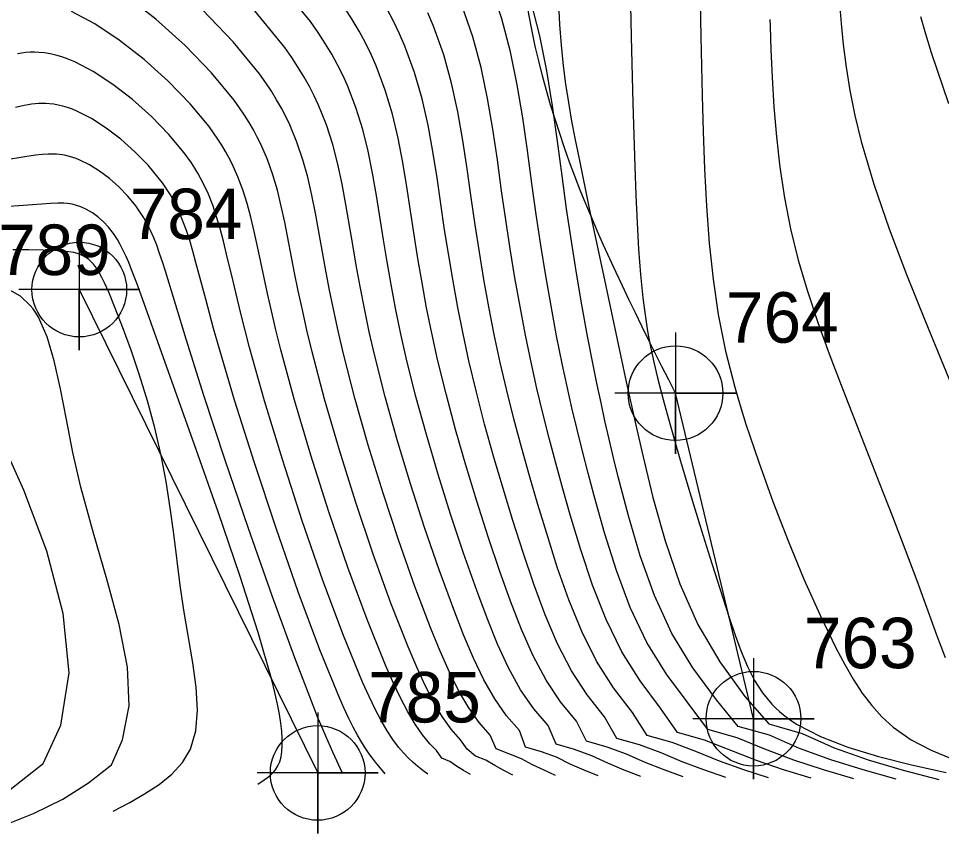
# Model space of a CAD drawing. Extents: x 2602990 to 2605851, y 618069 to 619180.
# Drawn here: x 2603950.23 to 2603995.95, y 618262.29 to 618302.66 of the extents above; entities that cross this region are included whole.
import ezdxf

# ---------------------------------------------------------------- set-up
doc = ezdxf.new("R2010")
doc.units = 0
for name, color, linetype in [('DTM Contours Major', 7, 'Continuous'), ('DTM Contours Minor', 7, 'Continuous'), ('Exist DTM Breakline', 7, 'Continuous'), ('Exist DTM Breakline Cogo Number', 7, 'Continuous'), ('Exist DTM Breakline Cogo Point CELL', 7, 'Continuous')]:
    doc.layers.add(name, color=color, linetype=linetype)

# ---------------------------------------------------------------- blocks, each defined once
blk = doc.blocks.new('EXIST DTM BREAKLINE COGO POINT')
at = {"layer": 'Exist DTM Breakline Cogo Point CELL'}
blk.add_lwpolyline([(0, 0.06), (0, -0.06), (0, 0), (0.06, 0), (-0.06, 0)], dxfattribs=at)
blk.add_circle((0, 0), 0.04688, dxfattribs=at)

msp = doc.modelspace()

# ---------------------------------------------------------------- linework, layer by layer
at = {"layer": 'DTM Contours Major'}
for points in [[(2603985.27, 618265.076), (2603984.181, 618265.451), (2603983.109, 618265.849), (2603982.068, 618266.294), (2603980.992, 618266.689), (2603979.864, 618267.007), (2603979.256, 618268.077), (2603978.398, 618269.16), (2603977.617, 618270.355), (2603976.93, 618271.687), (2603976.317, 618273.126), (2603975.757, 618274.644), (2603975.23, 618276.21), (2603974.722, 618277.793), (2603974.23, 618279.386), (2603973.761, 618280.982), (2603973.32, 618282.571), (2603972.912, 618284.145), (2603972.542, 618285.695), (2603972.252, 618287.033), (2603971.99, 618288.349), (2603971.754, 618289.646), (2603971.539, 618290.925), (2603971.34, 618292.19), (2603970.962, 618294.761), (2603970.758, 618296.071), (2603970.519, 618297.376), (2603970.223, 618298.678), (2603969.848, 618299.98), (2603969.373, 618301.284), (2603969.107, 618301.902), (2603968.81, 618302.524), (2603968.477, 618303.153)], [(2603994.914, 618302.749), (2603995.146, 618301.895), (2603995.426, 618300.968), (2603996.299, 618298.44)], [(2603962.08, 618264.738), (2603962.407, 618264.95), (2603962.562, 618265.062), (2603962.708, 618265.182), (2603962.841, 618265.311), (2603962.96, 618265.452), (2603963.078, 618265.64), (2603963.17, 618265.852), (2603963.237, 618266.093), (2603963.279, 618266.364), (2603963.298, 618266.67), (2603963.295, 618267.014), (2603963.271, 618267.367), (2603963.227, 618267.763), (2603963.158, 618268.207), (2603963.062, 618268.707), (2603962.937, 618269.27), (2603962.778, 618269.903), (2603962.1, 618272.249), (2603961.19, 618275.079), (2603960.139, 618278.174), (2603959.04, 618281.313), (2603956.38, 618288.776), (2603956.094, 618289.556), (2603955.822, 618290.263), (2603955.693, 618290.576), (2603955.567, 618290.866), (2603955.442, 618291.134), (2603955.255, 618291.494), (2603955.131, 618291.706), (2603955.004, 618291.905), (2603954.938, 618292), (2603954.695, 618292.313), (2603954.438, 618292.591), (2603954.169, 618292.833), (2603953.892, 618293.037), (2603953.608, 618293.203), (2603953.32, 618293.332), (2603953.106, 618293.402), (2603952.889, 618293.454), (2603952.669, 618293.488), (2603952.476, 618293.504), (2603952.176, 618293.511), (2603951.814, 618293.499), (2603950.933, 618293.433), (2603950.242, 618293.38), (2603948.776, 618293.28)]]:
    msp.add_lwpolyline(points, dxfattribs=at)
at = {"layer": 'DTM Contours Minor'}
for points in [[(2603983.906, 618307.947), (2603984.03, 618301.75), (2603984.096, 618298.842), (2603984.144, 618297.042), (2603984.209, 618295.209), (2603984.304, 618293.365), (2603984.441, 618291.534), (2603984.631, 618289.738), (2603984.888, 618288.001), (2603985.059, 618287.083), (2603985.254, 618286.182), (2603985.472, 618285.288), (2603985.712, 618284.394), (2603985.976, 618283.491), (2603986.261, 618282.571), (2603986.892, 618280.677), (2603987.594, 618278.733), (2603988.347, 618276.789), (2603989.134, 618274.895), (2603989.936, 618273.103), (2603990.736, 618271.462), (2603991.155, 618270.669), (2603991.579, 618269.932), (2603992.02, 618269.253), (2603992.488, 618268.632), (2603992.994, 618268.069), (2603993.549, 618267.564), (2603994.442, 618266.94), (2603995.437, 618266.416), (2603996.515, 618265.972)], [(2603980.509, 618304.845), (2603980.578, 618301.766), (2603980.667, 618298.446), (2603980.761, 618295.323), (2603980.811, 618293.911), (2603980.871, 618292.541), (2603980.945, 618291.227), (2603981.038, 618289.98), (2603981.155, 618288.815), (2603981.263, 618287.974), (2603981.39, 618287.173), (2603981.534, 618286.398), (2603981.696, 618285.635), (2603981.878, 618284.866), (2603982.16, 618283.781), (2603982.506, 618282.531), (2603983.025, 618280.738), (2603983.489, 618279.178), (2603983.977, 618277.572), (2603984.474, 618275.972), (2603984.965, 618274.428), (2603985.434, 618272.992), (2603985.732, 618272.113), (2603986.03, 618271.303), (2603986.344, 618270.558), (2603986.691, 618269.878), (2603987.087, 618269.258), (2603987.548, 618268.698), (2603987.729, 618268.514), (2603987.921, 618268.337), (2603988.123, 618268.167), (2603988.338, 618268.002), (2603988.566, 618267.843), (2603988.806, 618267.689), (2603989.957, 618267.097), (2603991.309, 618266.577), (2603992.823, 618266.117), (2603994.457, 618265.7), (2603996.171, 618265.313)], [(2603981.051, 618265.122), (2603980.228, 618265.44), (2603979.414, 618265.777), (2603978.622, 618266.148), (2603977.766, 618266.461), (2603976.858, 618266.715), (2603976.47, 618267.641), (2603975.749, 618268.462), (2603975.1, 618269.416), (2603974.509, 618270.493), (2603973.96, 618271.679), (2603973.438, 618272.961), (2603972.929, 618274.326), (2603972.277, 618276.175), (2603971.635, 618278.104), (2603971.015, 618280.073), (2603970.433, 618282.047), (2603969.902, 618283.988), (2603969.436, 618285.858), (2603969.155, 618287.108), (2603968.907, 618288.311), (2603968.686, 618289.474), (2603968.487, 618290.6), (2603968.305, 618291.698), (2603967.957, 618293.887), (2603967.768, 618294.988), (2603967.548, 618296.078), (2603967.28, 618297.161), (2603966.946, 618298.243), (2603966.526, 618299.328), (2603966.292, 618299.843), (2603966.033, 618300.362), (2603965.746, 618300.886), (2603965.428, 618301.418), (2603965.077, 618301.96), (2603964.69, 618302.512), (2603963.03, 618304.559)], [(2603991.598, 618265.008), (2603990.1, 618265.452), (2603988.627, 618265.929), (2603987.204, 618266.472), (2603985.823, 618267.039), (2603984.369, 618267.443), (2603982.323, 618270.183), (2603981.35, 618271.761), (2603980.533, 618273.495), (2603979.845, 618275.323), (2603979.258, 618277.185), (2603978.745, 618279.017), (2603978.446, 618280.139), (2603978.164, 618281.232), (2603977.898, 618282.306), (2603977.645, 618283.368), (2603977.406, 618284.427), (2603977.178, 618285.491), (2603976.885, 618286.947), (2603976.61, 618288.424), (2603976.351, 618289.919), (2603976.107, 618291.429), (2603975.877, 618292.952), (2603975.66, 618294.483), (2603975.441, 618296.11), (2603975.208, 618297.741), (2603974.937, 618299.374), (2603974.6, 618301.005), (2603974.171, 618302.634), (2603973.623, 618304.256)], [(2603974.723, 618265.19), (2603974.27, 618265.42), (2603973.82, 618265.66), (2603973.377, 618265.92), (2603972.868, 618266.13), (2603972.459, 618266.47), (2603972.118, 618266.931), (2603971.658, 618267.469), (2603971.22, 618268.097), (2603970.794, 618268.816), (2603970.375, 618269.628), (2603969.956, 618270.532), (2603969.529, 618271.532), (2603968.676, 618273.704), (2603967.802, 618276.125), (2603966.942, 618278.686), (2603966.129, 618281.28), (2603965.396, 618283.801), (2603964.777, 618286.142), (2603964.519, 618287.213), (2603964.292, 618288.22), (2603964.091, 618289.168), (2603963.91, 618290.065), (2603963.421, 618292.565), (2603963.249, 618293.367), (2603963.056, 618294.149), (2603962.832, 618294.914), (2603962.563, 618295.671), (2603962.239, 618296.425), (2603962.062, 618296.783), (2603961.87, 618297.141), (2603961.66, 618297.502), (2603961.432, 618297.866), (2603961.184, 618298.234), (2603960.915, 618298.607), (2603959.799, 618299.963), (2603958.482, 618301.322), (2603957.04, 618302.621), (2603955.545, 618303.795)], [(2603989.488, 618265.031), (2603988.128, 618265.454), (2603986.789, 618265.908), (2603984.215, 618266.925), (2603982.866, 618267.298), (2603982.025, 618268.503), (2603981.018, 618269.851), (2603980.108, 618271.299), (2603979.333, 618272.897), (2603978.668, 618274.594), (2603978.086, 618276.34), (2603977.564, 618278.084), (2603977.196, 618279.368), (2603976.848, 618280.628), (2603976.517, 618281.871), (2603976.206, 618283.103), (2603975.913, 618284.329), (2603975.638, 618285.556), (2603975.344, 618286.97), (2603975.073, 618288.392), (2603974.821, 618289.82), (2603974.587, 618291.253), (2603974.367, 618292.689), (2603974.162, 618294.127), (2603973.952, 618295.651), (2603973.73, 618297.175), (2603973.469, 618298.699), (2603973.146, 618300.221), (2603972.734, 618301.742), (2603972.209, 618303.26)], [(2603993.707, 618264.985), (2603992.072, 618265.446), (2603990.464, 618265.943), (2603988.912, 618266.513), (2603987.431, 618267.157), (2603985.877, 618267.59), (2603984.81, 618268.922), (2603983.628, 618270.497), (2603982.593, 618272.205), (2603981.737, 618274.078), (2603981.028, 618276.043), (2603980.438, 618278.027), (2603979.937, 618279.958), (2603979.705, 618280.906), (2603979.486, 618281.829), (2603979.279, 618282.733), (2603979.083, 618283.627), (2603978.894, 618284.518), (2603978.712, 618285.414), (2603978.42, 618286.926), (2603978.14, 618288.468), (2603977.874, 618290.035), (2603977.62, 618291.625), (2603977.38, 618293.233), (2603977.153, 618294.856), (2603976.923, 618296.586), (2603976.681, 618298.323), (2603976.399, 618300.063), (2603976.048, 618301.802), (2603975.603, 618303.535)], [(2603976.971, 618303.367), (2603977.026, 618302.356), (2603977.104, 618301.336), (2603977.21, 618300.316), (2603977.329, 618299.406), (2603977.469, 618298.495), (2603977.629, 618297.578), (2603977.804, 618296.647), (2603977.994, 618295.697), (2603978.5, 618293.253), (2603979.151, 618290.168), (2603980.333, 618284.669), (2603980.807, 618282.515), (2603981.148, 618281.021), (2603981.655, 618278.941), (2603982.255, 618276.795), (2603982.984, 618274.667), (2603983.876, 618272.639), (2603984.965, 618270.792), (2603986.211, 618269.081), (2603987.395, 618267.732), (2603989.046, 618267.252), (2603990.63, 618266.538), (2603992.307, 618265.945), (2603994.046, 618265.433), (2603995.816, 618264.962)], [(2603990.9, 618303.397), (2603990.973, 618302.41), (2603991.076, 618301.361), (2603991.218, 618300.252), (2603991.408, 618299.083), (2603991.655, 618297.854), (2603991.968, 618296.565), (2603992.593, 618294.452), (2603993.356, 618292.238), (2603994.215, 618289.969), (2603995.129, 618287.688), (2603996.951, 618283.262)], [(2603972.614, 618265.212), (2603972.271, 618265.417), (2603971.93, 618265.629), (2603971.592, 618265.858), (2603971.196, 618266.032), (2603970.931, 618266.399), (2603970.61, 618266.728), (2603970.239, 618267.184), (2603969.875, 618267.713), (2603969.515, 618268.32), (2603969.152, 618269.007), (2603968.784, 618269.778), (2603968.405, 618270.635), (2603967.497, 618272.887), (2603966.55, 618275.464), (2603965.608, 618278.226), (2603964.712, 618281.036), (2603963.904, 618283.756), (2603963.227, 618286.247), (2603962.978, 618287.242), (2603962.758, 618288.172), (2603962.562, 618289.044), (2603962.064, 618291.368), (2603961.903, 618292.108), (2603961.735, 618292.816), (2603961.552, 618293.499), (2603961.343, 618294.164), (2603961.099, 618294.816), (2603960.81, 618295.462), (2603960.655, 618295.766), (2603960.487, 618296.071), (2603960.306, 618296.377), (2603960.109, 618296.685), (2603959.898, 618296.995), (2603959.67, 618297.308), (2603958.736, 618298.436), (2603957.647, 618299.557), (2603956.459, 618300.622), (2603955.228, 618301.583), (2603954.01, 618302.391), (2603952.863, 618302.998)], [(2603976.833, 618265.167), (2603976.261, 618265.426), (2603975.695, 618265.697), (2603975.14, 618265.993), (2603974.516, 618266.237), (2603973.895, 618266.496), (2603973.591, 618267.158), (2603973.044, 618267.785), (2603972.533, 618268.517), (2603972.049, 618269.352), (2603971.58, 618270.287), (2603971.119, 618271.321), (2603970.656, 618272.452), (2603969.866, 618274.53), (2603969.069, 618276.789), (2603968.291, 618279.15), (2603967.557, 618281.532), (2603966.895, 618283.857), (2603966.329, 618286.043), (2603966.062, 618287.181), (2603965.828, 618288.258), (2603965.621, 618289.28), (2603965.435, 618290.254), (2603964.937, 618293.011), (2603964.759, 618293.91), (2603964.558, 618294.792), (2603964.319, 618295.662), (2603964.027, 618296.526), (2603963.669, 618297.39), (2603963.472, 618297.8), (2603963.256, 618298.212), (2603963.019, 618298.628), (2603962.76, 618299.049), (2603962.477, 618299.475), (2603962.168, 618299.908), (2603960.869, 618301.494), (2603959.323, 618303.096)], [(2603978.942, 618265.144), (2603978.247, 618265.433), (2603977.559, 618265.737), (2603976.887, 618266.07), (2603976.143, 618266.345), (2603975.35, 618266.569), (2603975.04, 618267.397), (2603974.406, 618268.118), (2603973.825, 618268.959), (2603973.285, 618269.913), (2603972.774, 618270.974), (2603972.28, 618272.133), (2603971.789, 618273.386), (2603971.067, 618275.355), (2603970.347, 618277.449), (2603969.649, 618279.613), (2603968.993, 618281.788), (2603968.397, 618283.919), (2603967.882, 618285.948), (2603967.608, 618287.146), (2603967.366, 618288.288), (2603967.153, 618289.381), (2603966.961, 618290.431), (2603966.786, 618291.446), (2603966.449, 618293.451), (2603966.266, 618294.45), (2603966.056, 618295.434), (2603965.802, 618296.41), (2603965.488, 618297.382), (2603965.098, 618298.357), (2603964.883, 618298.82), (2603964.645, 618299.286), (2603964.382, 618299.756), (2603964.093, 618300.233), (2603963.775, 618300.717), (2603963.426, 618301.21), (2603961.946, 618303.026)], [(2603983.16, 618265.099), (2603982.206, 618265.447), (2603981.264, 618265.815), (2603980.348, 618266.222), (2603979.381, 618266.575), (2603978.361, 618266.86), (2603977.862, 618267.853), (2603977.079, 618268.81), (2603976.363, 618269.883), (2603975.723, 618271.086), (2603975.14, 618272.398), (2603974.597, 618273.799), (2603974.076, 618275.268), (2603973.496, 618276.989), (2603972.929, 618278.75), (2603972.387, 618280.53), (2603971.876, 618282.308), (2603971.408, 618284.063), (2603970.99, 618285.774), (2603970.703, 618287.07), (2603970.448, 618288.331), (2603970.22, 618289.561), (2603970.013, 618290.764), (2603969.823, 618291.945), (2603969.461, 618294.323), (2603969.265, 618295.528), (2603969.036, 618296.724), (2603968.754, 618297.917), (2603968.399, 618299.108), (2603967.951, 618300.303), (2603967.7, 618300.87), (2603967.422, 618301.441), (2603967.111, 618302.019), (2603966.766, 618302.605), (2603966.382, 618303.203)], [(2603987.379, 618265.053), (2603986.155, 618265.454), (2603984.95, 618265.881), (2603983.782, 618266.36), (2603982.604, 618266.806), (2603981.364, 618267.152), (2603980.643, 618268.294), (2603979.71, 618269.508), (2603978.865, 618270.828), (2603978.133, 618272.292), (2603977.493, 618273.859), (2603976.92, 618275.492), (2603976.393, 618277.149), (2603975.955, 618278.586), (2603975.536, 618280.013), (2603975.139, 618281.429), (2603974.764, 618282.836), (2603974.414, 618284.234), (2603974.092, 618285.623), (2603973.799, 618286.999), (2603973.532, 618288.369), (2603973.288, 618289.731), (2603973.063, 618291.087), (2603972.855, 618292.437), (2603972.659, 618293.783), (2603972.459, 618295.203), (2603972.246, 618296.619), (2603971.996, 618298.033), (2603971.687, 618299.446), (2603971.294, 618300.857), (2603970.793, 618302.269), (2603970.512, 618302.937)], [(2603987.448, 618302.606), (2603987.458, 618302.253), (2603987.497, 618301.119), (2603987.559, 618299.724), (2603987.645, 618298.281), (2603987.769, 618296.801), (2603987.94, 618295.294), (2603988.17, 618293.773), (2603988.469, 618292.246), (2603988.855, 618290.693), (2603989.311, 618289.144), (2603989.825, 618287.596), (2603990.384, 618286.047), (2603990.974, 618284.494), (2603992.876, 618279.63), (2603993.511, 618277.996), (2603994.127, 618276.392), (2603994.717, 618274.83), (2603995.272, 618273.325), (2603995.703, 618272.133), (2603996.125, 618271.003)], [(2603970.505, 618265.235), (2603970.262, 618265.421), (2603970.02, 618265.613), (2603969.778, 618265.818), (2603969.536, 618266.041), (2603969.296, 618266.289), (2603969.056, 618266.568), (2603968.772, 618266.949), (2603968.486, 618267.387), (2603968.197, 618267.885), (2603967.901, 618268.448), (2603967.595, 618269.079), (2603967.278, 618269.782), (2603966.328, 618272.097), (2603965.315, 618274.823), (2603964.291, 618277.785), (2603963.309, 618280.81), (2603962.42, 618283.727), (2603961.677, 618286.362), (2603961.439, 618287.27), (2603961.226, 618288.115), (2603960.86, 618289.641), (2603960.543, 618290.982), (2603960.384, 618291.632), (2603960.221, 618292.249), (2603960.048, 618292.837), (2603959.856, 618293.404), (2603959.639, 618293.954), (2603959.388, 618294.493), (2603959.255, 618294.746), (2603959.113, 618294.999), (2603958.96, 618295.25), (2603958.797, 618295.502), (2603958.623, 618295.755), (2603958.437, 618296.009), (2603957.685, 618296.914), (2603956.82, 618297.802), (2603955.88, 618298.639), (2603954.907, 618299.392), (2603953.94, 618300.027), (2603953.019, 618300.511), (2603952.697, 618300.645), (2603952.386, 618300.755), (2603952.086, 618300.842), (2603951.797, 618300.908), (2603951.519, 618300.952), (2603951.25, 618300.977), (2603951.027, 618300.985), (2603950.809, 618300.979), (2603950.597, 618300.963), (2603950.389, 618300.936), (2603950.185, 618300.9)], [(2603968.395, 618265.258), (2603968.079, 618265.626), (2603967.92, 618265.82), (2603967.759, 618266.026), (2603967.597, 618266.248), (2603967.432, 618266.489), (2603967.232, 618266.808), (2603967.027, 618267.163), (2603966.816, 618267.559), (2603966.597, 618267.997), (2603966.368, 618268.482), (2603966.129, 618269.016), (2603965.158, 618271.389), (2603964.09, 618274.258), (2603962.988, 618277.413), (2603961.916, 618280.646), (2603960.94, 618283.746), (2603960.123, 618286.505), (2603959.898, 618287.309), (2603959.508, 618288.752), (2603959.025, 618290.57), (2603958.869, 618291.13), (2603958.713, 618291.655), (2603958.552, 618292.151), (2603958.38, 618292.622), (2603958.191, 618293.073), (2603957.98, 618293.51), (2603957.871, 618293.713), (2603957.756, 618293.914), (2603957.633, 618294.113), (2603957.504, 618294.311), (2603957.368, 618294.508), (2603957.224, 618294.704), (2603956.651, 618295.394), (2603956.003, 618296.059), (2603955.305, 618296.677), (2603954.581, 618297.23), (2603953.857, 618297.696), (2603953.159, 618298.056), (2603952.911, 618298.158), (2603952.67, 618298.244), (2603952.435, 618298.314), (2603952.207, 618298.368), (2603951.985, 618298.408), (2603951.768, 618298.434), (2603951.586, 618298.446), (2603951.407, 618298.449), (2603951.231, 618298.444), (2603951.057, 618298.431), (2603950.885, 618298.411), (2603950.714, 618298.386), (2603950.508, 618298.348), (2603950.092, 618298.253)], [(2603966.286, 618265.281), (2603965.8, 618266.324), (2603965.45, 618267.112), (2603965.05, 618268.065), (2603964.908, 618268.416), (2603963.914, 618270.99), (2603962.793, 618274.062), (2603961.621, 618277.404), (2603960.47, 618280.79), (2603959.416, 618283.991), (2603958.532, 618286.781), (2603957.513, 618290.139), (2603957.367, 618290.597), (2603957.224, 618291.024), (2603957.079, 618291.422), (2603956.931, 618291.796), (2603956.775, 618292.149), (2603956.607, 618292.485), (2603956.436, 618292.79), (2603956.25, 618293.085), (2603956.049, 618293.37), (2603955.65, 618293.858), (2603955.209, 618294.315), (2603954.738, 618294.731), (2603954.25, 618295.098), (2603953.757, 618295.406), (2603953.273, 618295.646), (2603953.097, 618295.716), (2603952.924, 618295.776), (2603952.754, 618295.826), (2603952.586, 618295.867), (2603952.42, 618295.898), (2603952.256, 618295.921), (2603952.116, 618295.935), (2603951.977, 618295.943), (2603951.7, 618295.943), (2603951.422, 618295.926), (2603951.08, 618295.886), (2603950.541, 618295.801), (2603949.537, 618295.633)], [(2603954.92, 618263.397), (2603955.715, 618263.817), (2603956.483, 618264.253), (2603957.198, 618264.721), (2603957.831, 618265.236), (2603958.356, 618265.815), (2603958.746, 618266.473), (2603959.013, 618267.382), (2603959.092, 618268.41), (2603959.028, 618269.539), (2603958.866, 618270.752), (2603958.429, 618273.354), (2603958.248, 618274.599), (2603957.922, 618277.141), (2603957.747, 618278.429), (2603957.545, 618279.72), (2603957.3, 618281.01), (2603956.981, 618282.38), (2603956.616, 618283.715), (2603956.224, 618284.991), (2603955.824, 618286.18), (2603955.434, 618287.256), (2603954.996, 618288.392), (2603954.704, 618289.101), (2603954.501, 618289.558), (2603954.37, 618289.824), (2603954.213, 618290.109), (2603954.093, 618290.296), (2603953.953, 618290.482), (2603953.839, 618290.607), (2603953.72, 618290.716), (2603953.595, 618290.81), (2603953.462, 618290.889), (2603953.321, 618290.955), (2603953.153, 618291.015), (2603952.969, 618291.061), (2603952.736, 618291.101), (2603952.447, 618291.132), (2603951.987, 618291.16), (2603951.452, 618291.18), (2603950.747, 618291.196), (2603949.961, 618291.198)], [(2603949.405, 618262.651), (2603950.985, 618263.283), (2603952.437, 618263.991), (2603953.696, 618264.811), (2603954.848, 618265.696), (2603955.378, 618266.94), (2603955.719, 618268.61), (2603955.626, 618270.536), (2603955.219, 618272.65), (2603954.618, 618274.885), (2603953.946, 618277.171), (2603953.323, 618279.441), (2603952.931, 618281.164), (2603952.606, 618282.802), (2603952.31, 618284.323), (2603952.007, 618285.695), (2603951.659, 618286.885), (2603951.228, 618287.861), (2603951.1, 618288.073), (2603950.964, 618288.269), (2603950.819, 618288.449), (2603950.328, 618288.904), (2603949.775, 618289.224)], [(2603949.825, 618264.471), (2603951.464, 618265.764), (2603952.337, 618267.664), (2603952.752, 618270.249), (2603952.454, 618273.191), (2603951.639, 618276.28), (2603950.502, 618279.303), (2603949.238, 618282.05)]]:
    msp.add_lwpolyline(points, dxfattribs=at)
at = {"layer": 'Exist DTM Breakline'}
for p, q in [((2603953.246, 618289.229), (2603965.052, 618265.294)), ((2603986.635, 618267.98), (2603982.772, 618284.1))]:
    msp.add_line(p, q, dxfattribs=at)
msp.add_spline([(2603982.772, 618284.1), (2603975.04, 618306.641), (2603972.571, 618326.932), (2603955.432, 618332.542), (2603933.091, 618324.788), (2603903.802, 618294.591)], degree=3, dxfattribs=at)

# ---------------------------------------------------------------- block references
at = {"layer": 'Exist DTM Breakline Cogo Point CELL', "xscale": 50, "yscale": 50}
for p in [(2603953.246, 618289.229), (2603982.772, 618284.1), (2603986.635, 618267.98), (2603965.052, 618265.294)]:
    msp.add_blockref('EXIST DTM BREAKLINE COGO POINT', p, dxfattribs=at)

# ---------------------------------------------------------------- texts
at = {"layer": 'Exist DTM Breakline Cogo Number'}
for s, p in [('784', (2603955.746, 618291.729)), ('789', (2603949.223, 618289.951)), ('764', (2603985.272, 618286.6)), ('763', (2603989.135, 618270.48)), ('785', (2603967.552, 618267.794))]:
    msp.add_text(s, height=2.5, dxfattribs=at).set_placement(p)

doc.saveas('drawing.dxf')
